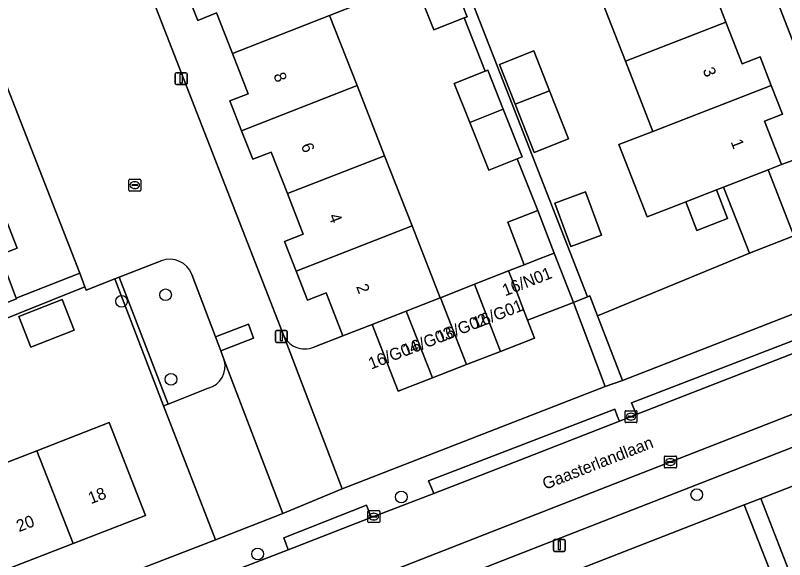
# Model space of a CAD drawing. Extents: x 159680 to 160786, y 387323 to 388340.
# Drawn here: x 160143.6 to 160207.9, y 387518.3 to 387563.8 of the extents above; entities that cross this region are included whole.
import ezdxf

# ---------------------------------------------------------------- set-up
doc = ezdxf.new("R2010")
doc.units = 0
for name, color, linetype in [('IMGEO_Boom', 7, 'Continuous'), ('IMGEO_Erf', 7, 'Continuous'), ('IMGEO_Groenvoorziening', 7, 'Continuous'), ('IMGEO_Haag', 7, 'Continuous'), ('IMGEO_Kolk', 7, 'Continuous'), ('IMGEO_Lichtmast', 7, 'Continuous'), ('IMGEO_Muur', 7, 'Continuous'), ('IMGEO_Openbare_ruimte_label', 7, 'Continuous'), ('IMGEO_Pand', 7, 'Continuous'), ('IMGEO_Pand_nummerreeks', 7, 'Continuous'), ('IMGEO_Parkeervlak_open', 7, 'Continuous'), ('IMGEO_Rijbaan_lokaal_open', 7, 'Continuous'), ('IMGEO_Voetpad_open', 7, 'Continuous')]:
    doc.layers.add(name, color=color, linetype=linetype)

msp = doc.modelspace()

# ---------------------------------------------------------------- linework, layer by layer
at = {"layer": 'IMGEO_Boom'}
for centre in [(160156.128, 387540.413), (160152.45, 387539.868), (160156.583, 387533.34), (160175.85, 387523.495), (160200.56, 387523.687), (160163.832, 387518.725)]:
    msp.add_circle(centre, 0.489, dxfattribs=at)
at = {"layer": 'IMGEO_Erf'}
for points in [[(160211.277, 387554.753), (160188.988, 387612.056)], [(160142.765, 387546.75), (160143.708, 387544.329), (160142.23, 387543.753), (160143.638, 387540.14), (160148.952, 387542.214), (160126.655, 387599.342)], [(160152.547, 387584.081), (160151.223, 387587.463), (160149.68, 387586.859), (160148.707, 387589.344), (160147.751, 387591.786), (160149.285, 387592.386), (160147.884, 387595.967), (160143.678, 387594.329), (160165.953, 387537.124)], [(160177.57, 387575.731), (160191.426, 387540.244), (160191.614, 387540.32), (160192.259, 387538.643), (160204.954, 387543.893), (160202.803, 387549.429), (160202.198, 387549.194), (160203.13, 387546.795), (160200.569, 387545.799), (160199.637, 387548.199), (160199.22, 387548.037), (160196.396, 387546.94), (160194.048, 387552.983), (160196.872, 387554.082), (160194.591, 387559.956), (160192.31, 387565.828)], [(160172.554, 387564.847), (160169.852, 387563.79), (160172.148, 387557.924), (160174.445, 387552.056), (160176.741, 387546.19), (160179.098, 387540.168), (160179.111, 387540.173), (160181.958, 387541.292), (160184.808, 387542.413), (160186.131, 387542.933), (160184.749, 387546.497), (160187.255, 387547.469), (160185.541, 387551.791), (160183.152, 387550.844), (160181.568, 387554.841), (160180.275, 387558.099), (160182.871, 387559.128), (160181.104, 387563.586), (160178.557, 387562.576), (160176.972, 387566.575)], [(160201.666, 387566.66), (160203, 387563.226), (160204.353, 387559.743), (160205.853, 387560.326), (160206.781, 387557.937), (160207.716, 387555.531), (160206.225, 387554.952), (160207.64, 387551.308), (160209.952, 387552.144)], [(160168.54, 387536.035), (160170.958, 387536.982), (160169.552, 387540.574), (160168.01, 387539.97), (160167.058, 387542.404), (160166.089, 387544.879), (160167.643, 387545.487), (160166.316, 387548.878), (160164.955, 387552.354), (160163.416, 387551.752), (160162.48, 387554.143), (160161.502, 387556.642), (160163.039, 387557.243), (160161.721, 387560.61), (160160.396, 387563.995), (160158.822, 387563.378), (160157.85, 387565.861)], [(160155.964, 387531.114), (160151.889, 387541.742), (160149.498, 387540.815), (160149.389, 387541.094), (160121.746, 387529.978), (160122.75, 387527.408), (160119.098, 387525.986), (160115.454, 387524.566), (160114.455, 387527.131), (160109.602, 387525.235), (160110.609, 387522.679), (160107.035, 387521.27), (160106.027, 387523.827), (160103.223, 387522.735), (160111.039, 387502.671)], [(160113.221, 387501.712), (160160.319, 387519.908), (160155.964, 387531.114)]]:
    msp.add_lwpolyline(points, dxfattribs=at)
for points in [[(160189.822, 387553.452), (160186.963, 387552.329), (160185.375, 387556.372), (160184.07, 387559.693), (160186.929, 387560.816), (160188.237, 387557.485)], [(160191.251, 387549.018), (160192.587, 387545.404), (160190.021, 387544.456), (160188.685, 387548.069)], [(160243.826, 387530.687), (160249.693, 387532.984), (160255.559, 387535.28), (160261.594, 387537.642), (160259.073, 387544.104), (160205.916, 387523.37), (160208.461, 387516.845), (160214.493, 387519.206), (160220.36, 387521.502), (160226.226, 387523.799), (160232.093, 387526.095), (160237.96, 387528.391)], [(160143.852, 387538.612), (160147.476, 387540.031), (160148.49, 387537.442), (160144.866, 387536.023)], [(160151.419, 387529.721), (160154.439, 387521.952), (160148.394, 387519.602), (160142.523, 387517.319), (160136.651, 387515.036), (160130.778, 387512.753), (160124.906, 387510.47), (160119.035, 387508.187), (160112.992, 387505.838), (160109.972, 387513.607), (160116.015, 387515.956), (160121.887, 387518.239), (160127.758, 387520.522), (160133.631, 387522.805), (160139.503, 387525.088), (160145.375, 387527.371)], [(160201.778, 387512.033), (160207.825, 387514.388), (160204.532, 387522.83), (160145.626, 387499.854), (160148.917, 387491.449), (160154.962, 387493.803), (160160.814, 387496.082), (160166.666, 387498.361), (160170.876, 387500), (160172.518, 387500.639), (160178.371, 387502.918), (160184.222, 387505.197), (160190.074, 387507.476), (160195.926, 387509.755)]]:
    msp.add_lwpolyline(points, close=True, dxfattribs=at)
msp.add_arc((160167.779, 387537.843), 1.962, 201.50602, 292.83657, dxfattribs=at)
at = {"layer": 'IMGEO_Groenvoorziening'}
for points in [[(160155.775, 387543.25), (160152.262, 387541.887), (160156.335, 387531.262), (160159.704, 387532.609)], [(160161.041, 387534.941), (160160.743, 387535.733), (160160.309, 387536.885), (160158.339, 387542.117)]]:
    msp.add_lwpolyline(points, dxfattribs=at)
for points in [[(160152.262, 387541.887), (160151.889, 387541.742), (160155.964, 387531.114), (160156.335, 387531.262)], [(160160.743, 387535.733), (160163.489, 387536.774), (160163.063, 387537.959), (160160.309, 387536.885)]]:
    msp.add_lwpolyline(points, close=True, dxfattribs=at)
for centre, radius, start, end in [((160156.49, 387541.4), 1.983, 21.18344, 111.13647), ((160159.205, 387534.444), 1.902, 285.19947, 15.14685)]:
    msp.add_arc(centre, radius, start, end, dxfattribs=at)
at = {"layer": 'IMGEO_Haag'}
msp.add_lwpolyline([(160152.262, 387541.887), (160151.889, 387541.742), (160155.964, 387531.114), (160156.335, 387531.262)], close=True, dxfattribs=at)
at = {"layer": 'IMGEO_Kolk'}
for p, q in [((160153.055, 387549.166), (160153.055, 387550.018)), ((160153.13, 387550.092), (160153.982, 387550.092)), ((160153.314, 387549.586), (160153.314, 387549.598)), ((160153.752, 387549.549), (160153.354, 387549.549)), ((160153.357, 387549.635), (160153.755, 387549.635)), ((160153.543, 387549.872), (160153.568, 387549.872)), ((160153.798, 387549.598), (160153.798, 387549.586)), ((160154.056, 387550.018), (160154.056, 387549.166)), ((160153.982, 387549.092), (160153.13, 387549.092)), ((160153.566, 387549.312), (160153.541, 387549.312)), ((160194.554, 387529.791), (160194.554, 387530.643)), ((160194.629, 387530.717), (160195.481, 387530.717)), ((160194.813, 387530.211), (160194.813, 387530.223)), ((160194.856, 387530.26), (160195.254, 387530.26)), ((160195.042, 387530.497), (160195.067, 387530.497)), ((160195.297, 387530.223), (160195.297, 387530.211)), ((160195.555, 387530.643), (160195.555, 387529.791)), ((160195.481, 387529.717), (160194.629, 387529.717)), ((160195.251, 387530.174), (160194.853, 387530.174)), ((160195.065, 387529.937), (160195.04, 387529.937)), ((160197.847, 387525.996), (160197.847, 387526.848)), ((160197.922, 387526.922), (160198.774, 387526.922)), ((160198.106, 387526.416), (160198.106, 387526.428)), ((160198.544, 387526.379), (160198.146, 387526.379)), ((160198.149, 387526.465), (160198.547, 387526.465)), ((160198.335, 387526.702), (160198.36, 387526.702)), ((160198.59, 387526.428), (160198.59, 387526.416)), ((160198.848, 387526.848), (160198.848, 387525.996)), ((160198.774, 387525.922), (160197.922, 387525.922)), ((160198.358, 387526.142), (160198.333, 387526.142)), ((160173.042, 387521.428), (160173.042, 387522.28)), ((160173.117, 387522.354), (160173.969, 387522.354)), ((160173.301, 387521.848), (160173.301, 387521.86)), ((160173.344, 387521.897), (160173.742, 387521.897)), ((160173.53, 387522.134), (160173.555, 387522.134)), ((160173.785, 387521.86), (160173.785, 387521.848)), ((160174.043, 387522.28), (160174.043, 387521.428)), ((160173.969, 387521.354), (160173.117, 387521.354)), ((160173.739, 387521.811), (160173.341, 387521.811)), ((160173.553, 387521.574), (160173.528, 387521.574))]:
    msp.add_line(p, q, dxfattribs=at)
for points in [[(160153.055, 387549.166), (160153.055, 387550.018)], [(160153.13, 387550.092), (160153.982, 387550.092)], [(160154.056, 387550.018), (160154.056, 387549.166)], [(160153.982, 387549.092), (160153.13, 387549.092)], [(160194.554, 387529.791), (160194.554, 387530.643)], [(160194.629, 387530.717), (160195.481, 387530.717)], [(160195.555, 387530.643), (160195.555, 387529.791)], [(160195.481, 387529.717), (160194.629, 387529.717)], [(160197.847, 387525.996), (160197.847, 387526.848)], [(160197.922, 387526.922), (160198.774, 387526.922)], [(160198.848, 387526.848), (160198.848, 387525.996)], [(160198.774, 387525.922), (160197.922, 387525.922)], [(160173.042, 387521.428), (160173.042, 387522.28)], [(160173.117, 387522.354), (160173.969, 387522.354)], [(160174.043, 387522.28), (160174.043, 387521.428)], [(160173.969, 387521.354), (160173.117, 387521.354)]]:
    msp.add_lwpolyline(points, dxfattribs=at)
for centre, radius, start, end in [((160153.132, 387550.016), 0.0765, 91.55205, 178.44795), ((160153.132, 387550.016), 0.0765, 91.55205, 178.44795), ((160153.354, 387549.595), 0.0403, 85.87752, 175.75265), ((160153.351, 387549.585), 0.0366, 178.93798, 274.71019), ((160153.755, 387549.592), 0.043, 264.86636, 352.45326), ((160153.759, 387549.597), 0.0386, 1.73085, 96.63898), ((160153.98, 387550.016), 0.0765, 1.55205, 88.44795), ((160153.98, 387550.016), 0.0765, 1.55205, 88.44795), ((160153.132, 387549.168), 0.0765, 181.55205, 268.44795), ((160153.132, 387549.168), 0.0765, 181.55205, 268.44795), ((160153.98, 387549.168), 0.0765, 271.55205, 358.44795), ((160153.98, 387549.168), 0.0765, 271.55205, 358.44795), ((160194.631, 387530.641), 0.0765, 91.55205, 178.44795), ((160194.631, 387530.641), 0.0765, 91.55205, 178.44795), ((160194.853, 387530.22), 0.0403, 85.87752, 175.75265), ((160194.85, 387530.21), 0.0366, 178.93798, 274.71019), ((160195.254, 387530.217), 0.043, 264.86636, 352.45326), ((160195.258, 387530.222), 0.0386, 1.73085, 96.63898), ((160195.479, 387530.641), 0.0765, 1.55205, 88.44795), ((160195.479, 387530.641), 0.0765, 1.55205, 88.44795), ((160194.631, 387529.793), 0.0765, 181.55205, 268.44795), ((160194.631, 387529.793), 0.0765, 181.55205, 268.44795), ((160195.479, 387529.793), 0.0765, 271.55205, 358.44795), ((160195.479, 387529.793), 0.0765, 271.55205, 358.44795), ((160197.924, 387526.846), 0.0765, 91.55205, 178.44795), ((160197.924, 387526.846), 0.0765, 91.55205, 178.44795), ((160198.146, 387526.425), 0.0403, 85.87752, 175.75265), ((160198.143, 387526.415), 0.0366, 178.93798, 274.71019), ((160198.547, 387526.422), 0.043, 264.86636, 352.45326), ((160198.551, 387526.427), 0.0386, 1.73085, 96.63898), ((160198.772, 387526.846), 0.0765, 1.55205, 88.44795), ((160198.772, 387526.846), 0.0765, 1.55205, 88.44795), ((160197.924, 387525.998), 0.0765, 181.55205, 268.44795), ((160197.924, 387525.998), 0.0765, 181.55205, 268.44795), ((160198.772, 387525.998), 0.0765, 271.55205, 358.44795), ((160198.772, 387525.998), 0.0765, 271.55205, 358.44795), ((160173.119, 387522.278), 0.0765, 91.55205, 178.44795), ((160173.119, 387522.278), 0.0765, 91.55205, 178.44795), ((160173.341, 387521.857), 0.0403, 85.87752, 175.75265), ((160173.338, 387521.847), 0.0366, 178.93798, 274.71019), ((160173.742, 387521.854), 0.043, 264.86636, 352.45326), ((160173.746, 387521.859), 0.0386, 1.73085, 96.63898), ((160173.967, 387522.278), 0.0765, 1.55205, 88.44795), ((160173.967, 387522.278), 0.0765, 1.55205, 88.44795), ((160173.119, 387521.43), 0.0765, 181.55205, 268.44795), ((160173.119, 387521.43), 0.0765, 181.55205, 268.44795), ((160173.967, 387521.43), 0.0765, 271.55205, 358.44795), ((160173.967, 387521.43), 0.0765, 271.55205, 358.44795)]:
    msp.add_arc(centre, radius, start, end, dxfattribs=at)
for centre, major_axis, ratio, start_param, end_param in [((160153.542, 387549.592), (-0.387, 0.002), 0.722429, 4.712389, 7.853982), ((160153.567, 387549.592), (-0.39, 0.002), 0.717154, 1.570796, 4.712389), ((160195.041, 387530.217), (-0.387, 0.002), 0.722429, 4.712389, 7.853982), ((160195.066, 387530.217), (-0.39, 0.002), 0.717154, 1.570796, 4.712389), ((160198.334, 387526.422), (-0.387, 0.002), 0.722429, 4.712389, 7.853982), ((160198.359, 387526.422), (-0.39, 0.002), 0.717154, 1.570796, 4.712389), ((160173.529, 387521.854), (-0.387, 0.002), 0.722429, 4.712389, 7.853982), ((160173.554, 387521.854), (-0.39, 0.002), 0.717154, 1.570796, 4.712389)]:
    msp.add_ellipse(centre, major_axis=major_axis, ratio=ratio, start_param=start_param, end_param=end_param, dxfattribs=at)
at = {"layer": 'IMGEO_Lichtmast'}
for p, q in [((160156.936, 387558.099), (160156.936, 387558.899)), ((160156.936, 387558.899), (160156.936, 387558.099)), ((160157.036, 387558.999), (160157.826, 387558.999)), ((160157.826, 387558.999), (160157.036, 387558.999)), ((160157.926, 387558.899), (160157.926, 387558.099)), ((160157.926, 387558.099), (160157.926, 387558.899)), ((160157.826, 387557.999), (160157.036, 387557.999)), ((160157.036, 387557.999), (160157.826, 387557.999)), ((160165.32, 387536.533), (160165.32, 387537.333)), ((160165.32, 387537.333), (160165.32, 387536.533)), ((160165.42, 387537.433), (160166.21, 387537.433)), ((160166.21, 387537.433), (160165.42, 387537.433)), ((160166.31, 387537.333), (160166.31, 387536.533)), ((160166.31, 387536.533), (160166.31, 387537.333)), ((160166.21, 387536.433), (160165.42, 387536.433)), ((160165.42, 387536.433), (160166.21, 387536.433)), ((160188.671, 387519.942), (160189.461, 387519.942)), ((160189.461, 387519.942), (160188.671, 387519.942)), ((160188.571, 387519.042), (160188.571, 387519.842)), ((160188.571, 387519.842), (160188.571, 387519.042)), ((160189.561, 387519.842), (160189.561, 387519.042)), ((160189.561, 387519.042), (160189.561, 387519.842)), ((160189.461, 387518.942), (160188.671, 387518.942)), ((160188.671, 387518.942), (160189.461, 387518.942))]:
    msp.add_line(p, q, dxfattribs=at)
for points in [[(160157.356, 387558.874), (160157.506, 387558.874), (160157.506, 387558.124), (160157.356, 387558.124), (160157.356, 387558.874)], [(160165.74, 387537.308), (160165.89, 387537.308), (160165.89, 387536.558), (160165.74, 387536.558), (160165.74, 387537.308)], [(160188.991, 387519.817), (160189.141, 387519.817), (160189.141, 387519.067), (160188.991, 387519.067), (160188.991, 387519.817)]]:
    msp.add_lwpolyline(points, dxfattribs=at)
for centre, start, end in [((160157.036, 387558.899), 90, 180), ((160157.036, 387558.899), 90, 180), ((160157.826, 387558.899), 0, 90), ((160157.826, 387558.899), 360, 90), ((160157.036, 387558.099), 180, 270), ((160157.036, 387558.099), 180, 270), ((160157.826, 387558.099), 270, 0), ((160157.826, 387558.099), 270, 0), ((160165.42, 387537.333), 90, 180), ((160165.42, 387537.333), 90, 180), ((160166.21, 387537.333), 0, 90), ((160166.21, 387537.333), 360, 90), ((160165.42, 387536.533), 180, 270), ((160165.42, 387536.533), 180, 270), ((160166.21, 387536.533), 270, 0), ((160166.21, 387536.533), 270, 0), ((160188.671, 387519.842), 90, 180), ((160188.671, 387519.842), 90, 180), ((160189.461, 387519.842), 0, 90), ((160189.461, 387519.842), 360, 90), ((160188.671, 387519.042), 180, 270), ((160188.671, 387519.042), 180, 270), ((160189.461, 387519.042), 270, 0), ((160189.461, 387519.042), 270, 0)]:
    msp.add_arc(centre, 0.1, start, end, dxfattribs=at)
at = {"layer": 'IMGEO_Muur'}
msp.add_lwpolyline([(160192.259, 387538.643), (160204.954, 387543.893)], dxfattribs=at)
at = {"layer": 'IMGEO_Pand'}
for points in [[(160170.258, 387570.714), (160167.556, 387569.657), (160157.85, 387565.861), (160158.822, 387563.378), (160160.396, 387563.995), (160161.721, 387560.61), (160169.852, 387563.79), (160172.554, 387564.847)], [(160192.31, 387565.828), (160194.591, 387559.956), (160203, 387563.226), (160201.666, 387566.66), (160203.138, 387567.231), (160202.19, 387569.67)], [(160179.779, 387567.672), (160176.972, 387566.575), (160178.557, 387562.576), (160181.104, 387563.586), (160181.359, 387563.687)], [(160172.148, 387557.924), (160169.852, 387563.79), (160161.721, 387560.61), (160163.039, 387557.243), (160161.502, 387556.642), (160162.48, 387554.143)], [(160206.781, 387557.937), (160205.853, 387560.326), (160204.353, 387559.743), (160203, 387563.226), (160194.591, 387559.956), (160196.872, 387554.082)], [(160186.929, 387560.816), (160184.07, 387559.693), (160185.375, 387556.372), (160188.237, 387557.485)], [(160183.077, 387559.21), (160182.871, 387559.128), (160180.275, 387558.099), (160181.568, 387554.841), (160184.375, 387555.938)], [(160162.48, 387554.143), (160163.416, 387551.752), (160164.955, 387552.354), (160166.316, 387548.878), (160174.445, 387552.056), (160172.148, 387557.924)], [(160206.225, 387554.952), (160207.716, 387555.531), (160206.781, 387557.937), (160196.872, 387554.082), (160194.048, 387552.983), (160196.396, 387546.94), (160199.22, 387548.037), (160199.637, 387548.199), (160202.198, 387549.194), (160202.803, 387549.429), (160206.522, 387550.874), (160207.64, 387551.308)], [(160186.963, 387552.329), (160189.822, 387553.452), (160188.237, 387557.485), (160185.375, 387556.372)], [(160184.375, 387555.938), (160181.568, 387554.841), (160183.152, 387550.844), (160185.541, 387551.791), (160185.954, 387551.955)], [(160176.741, 387546.19), (160174.445, 387552.056), (160166.316, 387548.878), (160167.643, 387545.487), (160166.089, 387544.879), (160167.058, 387542.404)], [(160208.673, 387545.338), (160206.522, 387550.874), (160202.803, 387549.429), (160204.954, 387543.893)], [(160192.587, 387545.404), (160191.251, 387549.018), (160188.685, 387548.069), (160190.021, 387544.456)], [(160202.198, 387549.194), (160199.637, 387548.199), (160200.569, 387545.799), (160203.13, 387546.795)], [(160187.452, 387543.445), (160188.638, 387543.905), (160187.255, 387547.469), (160184.749, 387546.497), (160186.131, 387542.933)], [(160142.23, 387543.753), (160143.708, 387544.329), (160142.765, 387546.75), (160133.179, 387543.011), (160135.548, 387536.931), (160138.999, 387538.275), (160143.657, 387540.09), (160143.638, 387540.14)], [(160173.405, 387537.939), (160176.264, 387539.058), (160179.098, 387540.168), (160176.741, 387546.19), (160167.058, 387542.404), (160168.01, 387539.97), (160169.552, 387540.574), (160170.958, 387536.982)], [(160185.19, 387541.43), (160186.412, 387538.283), (160190.242, 387539.769), (160188.638, 387543.905), (160187.452, 387543.445), (160186.131, 387542.933), (160184.808, 387542.413)], [(160181.958, 387541.292), (160184.142, 387535.68), (160186.992, 387536.789), (160186.412, 387538.283), (160185.19, 387541.43), (160184.808, 387542.413)], [(160179.111, 387540.173), (160181.292, 387534.571), (160184.142, 387535.68), (160181.958, 387541.292)], [(160148.49, 387537.442), (160147.476, 387540.031), (160143.852, 387538.612), (160144.866, 387536.023)], [(160179.098, 387540.168), (160176.264, 387539.058), (160178.442, 387533.461), (160181.292, 387534.571), (160179.111, 387540.173)], [(160178.442, 387533.461), (160176.264, 387539.058), (160173.405, 387537.939), (160175.592, 387532.352)], [(160148.394, 387519.602), (160154.439, 387521.952), (160151.419, 387529.721), (160145.375, 387527.371)], [(160142.523, 387517.319), (160148.394, 387519.602), (160145.375, 387527.371), (160139.503, 387525.088)]]:
    msp.add_lwpolyline(points, close=True, dxfattribs=at)
at = {"layer": 'IMGEO_Parkeervlak_open'}
for points in [[(160209.952, 387552.144), (160207.64, 387551.308), (160206.522, 387550.874), (160208.673, 387545.338), (160204.954, 387543.893), (160192.259, 387538.643), (160194.339, 387533.238), (160216.374, 387541.845), (160211.277, 387554.753)], [(160165.953, 387537.124), (160170.912, 387524.176), (160192.897, 387532.748), (160190.242, 387539.769), (160186.412, 387538.283), (160186.992, 387536.789), (160184.142, 387535.68), (160181.292, 387534.571), (160178.442, 387533.461), (160175.592, 387532.352), (160173.405, 387537.939), (160170.958, 387536.982), (160168.54, 387536.035)], [(160159.704, 387532.609), (160156.335, 387531.262), (160155.964, 387531.114), (160160.319, 387519.908), (160165.929, 387522.126), (160161.041, 387534.941)]]:
    msp.add_lwpolyline(points, dxfattribs=at)
msp.add_lwpolyline([(160164.229, 387513.065), (160165.156, 387510.671), (160184.978, 387518.436), (160216.863, 387530.909), (160215.929, 387533.301), (160184.042, 387520.827)], close=True, dxfattribs=at)
for centre, radius, start, end in [((160167.779, 387537.843), 1.962, 201.50602, 292.83657), ((160159.205, 387534.444), 1.902, 285.19947, 15.14685)]:
    msp.add_arc(centre, radius, start, end, dxfattribs=at)
at = {"layer": 'IMGEO_Rijbaan_lokaal_open'}
for points in [[(160194.452, 387615.764), (160190.145, 387614.092), (160189.586, 387613.875), (160188.449, 387613.443), (160188.633, 387612.97), (160188.988, 387612.056), (160211.277, 387554.753), (160216.374, 387541.845), (160221.377, 387543.755), (160216.379, 387556.175), (160213.509, 387563.306)], [(160126.655, 387599.342), (160148.952, 387542.214), (160149.389, 387541.094), (160149.498, 387540.815), (160151.889, 387541.742), (160152.262, 387541.887), (160155.775, 387543.25)], [(160158.339, 387542.117), (160160.309, 387536.885), (160163.063, 387537.959), (160163.489, 387536.774), (160160.743, 387535.733), (160161.041, 387534.941), (160165.929, 387522.126), (160170.912, 387524.176), (160165.953, 387537.124), (160143.678, 387594.329)]]:
    msp.add_lwpolyline(points, dxfattribs=at)
msp.add_lwpolyline([(160215.929, 387533.301), (160214.21, 387537.705), (160212.313, 387536.963), (160195.493, 387530.387), (160194.083, 387529.836), (160186.324, 387526.803), (160178.552, 387523.793), (160173.337, 387521.773), (160172.608, 387521.491), (160166.397, 387519.086), (160162.484, 387517.571), (160164.229, 387513.065), (160184.042, 387520.827)], close=True, dxfattribs=at)
msp.add_arc((160156.49, 387541.4), 1.983, 21.18344, 111.13647, dxfattribs=at)
at = {"layer": 'IMGEO_Voetpad_open'}
for points in [[(160177.57, 387575.731), (160176.909, 387575.478), (160176.457, 387575.305), (160178.227, 387570.841), (160178.482, 387570.942), (160179.779, 387567.672), (160181.359, 387563.687), (160181.104, 387563.586), (160182.871, 387559.128), (160183.077, 387559.21), (160184.375, 387555.938), (160185.954, 387551.955), (160185.541, 387551.791), (160187.255, 387547.469), (160188.638, 387543.905), (160190.242, 387539.769), (160191.426, 387540.244)], [(160192.259, 387538.643), (160191.614, 387540.32), (160191.426, 387540.244), (160190.242, 387539.769), (160192.897, 387532.748), (160194.339, 387533.238)], [(160212.313, 387536.963), (160212.129, 387537.427), (160211.957, 387537.867), (160195.104, 387531.385), (160195.309, 387530.851), (160195.493, 387530.387)], [(160194.083, 387529.836), (160193.9, 387530.3), (160193.692, 387530.842), (160178.108, 387524.848), (160178.369, 387524.257), (160178.552, 387523.793), (160186.324, 387526.803)], [(160172.608, 387521.491), (160173.337, 387521.773), (160172.93, 387522.822), (160166.009, 387520.071), (160166.214, 387519.551), (160166.397, 387519.086)]]:
    msp.add_lwpolyline(points, close=True, dxfattribs=at)
for points in [[(160255.023, 387545.783), (160221.98, 387532.911), (160219.479, 387531.933), (160216.863, 387530.909), (160184.978, 387518.436), (160165.156, 387510.671), (160162.493, 387509.628), (160146.454, 387503.345)], [(160144.614, 387503.473), (160142.628, 387504.592), (160131.07, 387500), (160118.877, 387495.156), (160118.682, 387495.073), (160118.883, 387494.62), (160119.137, 387494.046), (160120.792, 387492.803), (160139.164, 387500), (160141.985, 387501.105), (160145.626, 387499.854), (160204.532, 387522.83), (160205.916, 387523.37), (160259.073, 387544.104), (160260.495, 387544.659)], [(160216.374, 387541.845), (160194.339, 387533.238), (160192.897, 387532.748), (160170.912, 387524.176), (160165.929, 387522.126), (160160.319, 387519.908), (160113.221, 387501.712)], [(160121.746, 387529.978), (160149.389, 387541.094), (160148.952, 387542.214), (160143.638, 387540.14), (160143.657, 387540.09), (160138.999, 387538.275)], [(160143.253, 387510.123), (160159.817, 387516.538), (160162.484, 387517.571), (160166.397, 387519.086), (160166.214, 387519.551), (160166.009, 387520.071), (160172.93, 387522.822), (160173.337, 387521.773), (160178.552, 387523.793), (160178.369, 387524.257), (160178.108, 387524.848), (160193.692, 387530.842), (160193.9, 387530.3), (160194.083, 387529.836), (160195.493, 387530.387), (160195.309, 387530.851), (160195.104, 387531.385), (160211.957, 387537.867)], [(160208.461, 387516.845), (160205.916, 387523.37), (160204.532, 387522.83), (160207.825, 387514.388), (160209.639, 387509.729)]]:
    msp.add_lwpolyline(points, dxfattribs=at)

# ---------------------------------------------------------------- texts
at = {"layer": 'IMGEO_Openbare_ruimte_label'}
msp.add_text('Gaasterlandlaan', height=1, rotation=21.40774, dxfattribs=at).set_placement((160187.883, 387524.088))
at = {"layer": 'IMGEO_Pand_nummerreeks'}
for s, rotation, p in [('3', 291.28552, (160201.033, 387559.232)), ('8', 291.36465, (160165.13, 387558.798)), ('1', 291.28517, (160203.374, 387553.221)), ('6', 291.36465, (160167.436, 387552.903)), ('4', 291.36465, (160169.744, 387547.004)), ('16/N01', 21.28863, (160184.526, 387540.279)), ('2', 291.36465, (160172.05, 387541.108)), ('16/G01', 21.27104, (160182.038, 387537.544)), ('16/G02', 21.27104, (160179.059, 387536.385)), ('16/G03', 21.27104, (160176.195, 387535.27)), ('16/G04', 21.27104, (160173.325, 387534.152)), ('18', 21.24537, (160149.883, 387522.884)), ('20', 21.24537, (160143.878, 387520.549))]:
    msp.add_text(s, height=1, rotation=rotation, dxfattribs=at).set_placement(p)

doc.saveas('drawing.dxf')
